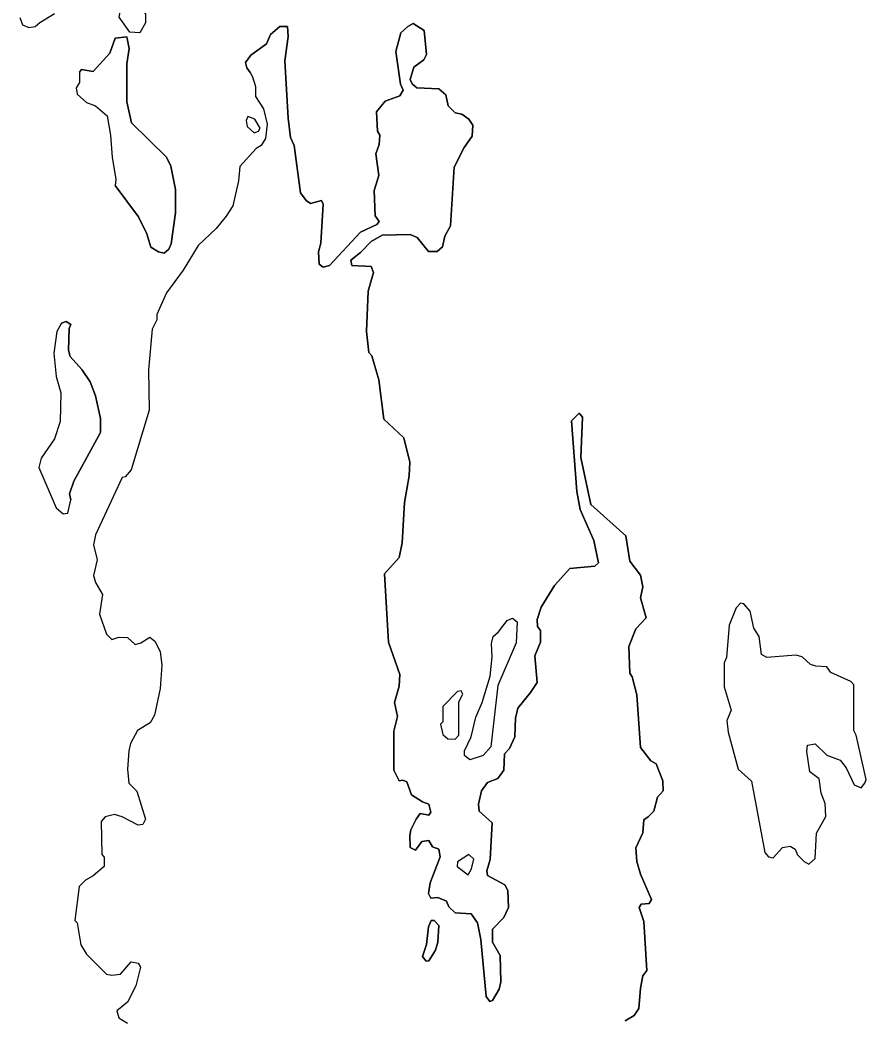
# Model space of a CAD drawing. Extents: x 642515 to 647219, y 6080136 to 6084356.
# Drawn here: x 645155.95 to 645170.43, y 6080940.88 to 6080957.99 of the extents above; entities that cross this region are included whole.
import ezdxf

# ---------------------------------------------------------------- set-up
doc = ezdxf.new("R2010")
doc.units = 0
doc.layers.add('Level 63', color=7, linetype='Continuous')

msp = doc.modelspace()

# ---------------------------------------------------------------- linework, layer by layer
at = {"layer": 'Level 63'}
for points in [[(645157.83, 6080957.78), (645157.65, 6080958.04), (645157.67, 6080958.15), (645157.73, 6080958.2), (645158.04, 6080958.18), (645158.1, 6080958.09), (645158.1, 6080957.94), (645158, 6080957.77), (645157.83, 6080957.78)], [(645155.95, 6080958.03), (645155.99, 6080957.91), (645156.1, 6080957.86), (645156.21, 6080957.88), (645156.29, 6080957.95), (645156.54, 6080958.1)], [(645155.95, 6080958.03), (645155.99, 6080957.91), (645156.1, 6080957.86), (645156.21, 6080957.88), (645156.29, 6080957.95), (645156.54, 6080958.1)], [(645159.89, 6080957.09), (645159.83, 6080957.17), (645159.81, 6080957.26), (645159.9, 6080957.39), (645160.17, 6080957.58), (645160.24, 6080957.74), (645160.4, 6080957.88), (645160.53, 6080957.88), (645160.54, 6080957.71), (645160.48, 6080957.29), (645160.54, 6080956.31), (645160.58, 6080955.98), (645160.64, 6080955.84), (645160.75, 6080955.03), (645160.85, 6080954.9), (645160.92, 6080954.85), (645161.11, 6080954.9), (645161.14, 6080954.84), (645161.1, 6080954.17), (645161.06, 6080954.02), (645161.07, 6080953.81), (645161.14, 6080953.76), (645161.25, 6080953.79), (645161.78, 6080954.36), (645162.06, 6080954.49), (645162.1, 6080954.54), (645162.03, 6080954.64), (645162.01, 6080955.07), (645162.09, 6080955.33), (645162.04, 6080955.7), (645162.1, 6080955.86), (645162.11, 6080956.02), (645162.07, 6080956.09), (645162.05, 6080956.42), (645162.2, 6080956.6), (645162.45, 6080956.69), (645162.51, 6080956.79), (645162.46, 6080956.89), (645162.38, 6080957.45), (645162.47, 6080957.77), (645162.59, 6080957.88), (645162.68, 6080957.93)], [(645162.44, 6080944.97), (645162.35, 6080945.15), (645162.35, 6080945.82), (645162.41, 6080946.07), (645162.36, 6080946.31), (645162.44, 6080946.59), (645162.45, 6080946.79), (645162.26, 6080947.34), (645162.19, 6080948.51), (645162.44, 6080948.79), (645162.49, 6080949.04), (645162.53, 6080949.73), (645162.61, 6080950.19), (645162.62, 6080950.42), (645162.52, 6080950.84), (645162.18, 6080951.16), (645162.09, 6080951.83), (645161.97, 6080952.24), (645161.92, 6080952.3), (645161.88, 6080952.66), (645161.91, 6080953.35), (645162, 6080953.67), (645161.96, 6080953.77), (645161.63, 6080953.79), (645161.61, 6080953.88), (645161.78, 6080954.01), (645161.96, 6080954.2), (645162.15, 6080954.31), (645162.63, 6080954.32), (645162.75, 6080954.27), (645162.94, 6080954.03), (645163.09, 6080954.03), (645163.18, 6080954.11), (645163.22, 6080954.29), (645163.32, 6080954.47), (645163.38, 6080955.47), (645163.55, 6080955.81), (645163.69, 6080956), (645163.7, 6080956.19), (645163.63, 6080956.29), (645163.51, 6080956.38), (645163.4, 6080956.4), (645163.28, 6080956.52), (645163.24, 6080956.71), (645163.12, 6080956.81), (645162.74, 6080956.83), (645162.66, 6080956.9), (645162.63, 6080956.97), (645162.69, 6080957.18), (645162.86, 6080957.31), (645162.91, 6080957.4), (645162.87, 6080957.81), (645162.68, 6080957.93), (645162.59, 6080957.88), (645162.47, 6080957.77), (645162.38, 6080957.45), (645162.46, 6080956.89), (645162.51, 6080956.79), (645162.45, 6080956.69), (645162.2, 6080956.6), (645162.05, 6080956.42), (645162.07, 6080956.09), (645162.11, 6080956.02), (645162.1, 6080955.86), (645162.04, 6080955.7), (645162.09, 6080955.33), (645162.01, 6080955.07), (645162.03, 6080954.64), (645162.1, 6080954.54), (645162.06, 6080954.49), (645161.78, 6080954.36), (645161.25, 6080953.79), (645161.14, 6080953.76), (645161.07, 6080953.81), (645161.06, 6080954.02), (645161.1, 6080954.17), (645161.14, 6080954.84), (645161.11, 6080954.9), (645160.92, 6080954.85), (645160.85, 6080954.9), (645160.75, 6080955.03), (645160.64, 6080955.84), (645160.58, 6080955.98), (645160.54, 6080956.31), (645160.48, 6080957.29), (645160.54, 6080957.71), (645160.53, 6080957.88), (645160.4, 6080957.88), (645160.24, 6080957.74), (645160.17, 6080957.58), (645159.9, 6080957.39), (645159.81, 6080957.26), (645159.83, 6080957.17), (645159.89, 6080957.09), (645159.93, 6080957.02), (645159.98, 6080956.85), (645159.98, 6080956.68), (645160.12, 6080956.47), (645160.18, 6080956.21), (645160.15, 6080955.96), (645160.08, 6080955.84)], [(645162.68, 6080957.93), (645162.87, 6080957.81), (645162.91, 6080957.4), (645162.86, 6080957.31), (645162.69, 6080957.18), (645162.63, 6080956.97), (645162.66, 6080956.9), (645162.74, 6080956.83), (645163.12, 6080956.81), (645163.24, 6080956.71), (645163.28, 6080956.52), (645163.4, 6080956.4), (645163.51, 6080956.38), (645163.63, 6080956.29), (645163.7, 6080956.19), (645163.69, 6080956), (645163.55, 6080955.81), (645163.38, 6080955.47), (645163.32, 6080954.47), (645163.22, 6080954.29), (645163.18, 6080954.11), (645163.09, 6080954.03), (645162.94, 6080954.03), (645162.75, 6080954.27), (645162.63, 6080954.32), (645162.15, 6080954.31), (645161.96, 6080954.2), (645161.78, 6080954.01), (645161.61, 6080953.88), (645161.63, 6080953.79), (645161.96, 6080953.77), (645162, 6080953.67), (645161.91, 6080953.35), (645161.88, 6080952.66), (645161.92, 6080952.3), (645161.97, 6080952.24), (645162.09, 6080951.83)], [(645157.59, 6080955.26), (645157.58, 6080955.16), (645157.98, 6080954.62), (645158.12, 6080954.33), (645158.19, 6080954.1), (645158.32, 6080954.02), (645158.42, 6080954), (645158.5, 6080954.07), (645158.54, 6080954.16), (645158.61, 6080954.69), (645158.61, 6080955.09), (645158.53, 6080955.49), (645158.46, 6080955.64), (645157.86, 6080956.23), (645157.78, 6080956.59), (645157.78, 6080957.24), (645157.82, 6080957.5), (645157.78, 6080957.7), (645157.58, 6080957.68), (645157.49, 6080957.42), (645157.2, 6080957.11), (645157, 6080957.14), (645156.97, 6080957.1), (645156.97, 6080956.92), (645156.91, 6080956.83), (645156.93, 6080956.72), (645157.09, 6080956.58), (645157.24, 6080956.52), (645157.44, 6080956.35), (645157.5, 6080956.02), (645157.53, 6080955.64), (645157.59, 6080955.26)], [(645156.97, 6080957.1), (645157, 6080957.14), (645157.2, 6080957.11), (645157.49, 6080957.42), (645157.58, 6080957.68), (645157.78, 6080957.7)], [(645157.78, 6080957.7), (645157.82, 6080957.5), (645157.78, 6080957.24), (645157.78, 6080956.59), (645157.86, 6080956.23), (645158.46, 6080955.64), (645158.53, 6080955.49), (645158.61, 6080955.09), (645158.61, 6080954.69), (645158.54, 6080954.16), (645158.5, 6080954.07), (645158.42, 6080954), (645158.32, 6080954.02), (645158.19, 6080954.1), (645158.12, 6080954.33), (645157.98, 6080954.62), (645157.58, 6080955.16)], [(645156.97, 6080957.1), (645156.97, 6080956.92), (645156.91, 6080956.83), (645156.93, 6080956.72), (645157.09, 6080956.58), (645157.24, 6080956.52), (645157.44, 6080956.35), (645157.5, 6080956.02), (645157.53, 6080955.64), (645157.59, 6080955.26), (645157.58, 6080955.16)], [(645159.89, 6080957.09), (645159.93, 6080957.02), (645159.98, 6080956.85), (645159.98, 6080956.68), (645160.12, 6080956.47), (645160.18, 6080956.21), (645160.15, 6080955.96), (645160.08, 6080955.84), (645159.99, 6080955.79), (645159.71, 6080955.48), (645159.69, 6080955.24), (645159.59, 6080954.81), (645159.48, 6080954.63), (645159.31, 6080954.42), (645159, 6080954.13), (645158.74, 6080953.71), (645158.46, 6080953.32), (645158.29, 6080952.95), (645158.29, 6080952.86), (645158.21, 6080952.7), (645158.15, 6080952), (645158.16, 6080951.31), (645157.85, 6080950.29), (645157.75, 6080950.17), (645157.7, 6080950.16)], [(645159.85, 6080956.34), (645159.82, 6080956.27), (645159.84, 6080956.17), (645159.96, 6080956.06), (645160.03, 6080956.09), (645160.06, 6080956.14), (645159.97, 6080956.29), (645159.85, 6080956.34)], [(645160.08, 6080955.84), (645159.99, 6080955.79), (645159.71, 6080955.48), (645159.69, 6080955.24), (645159.59, 6080954.81), (645159.48, 6080954.63), (645159.31, 6080954.42), (645159, 6080954.13), (645158.74, 6080953.71), (645158.46, 6080953.32), (645158.29, 6080952.95), (645158.29, 6080952.86), (645158.21, 6080952.7), (645158.15, 6080952), (645158.16, 6080951.31), (645157.85, 6080950.29), (645157.75, 6080950.17), (645157.7, 6080950.16), (645157.24, 6080949.18), (645157.21, 6080949.01), (645157.27, 6080948.75), (645157.21, 6080948.48), (645157.24, 6080948.36), (645157.36, 6080948.16), (645157.31, 6080947.82), (645157.43, 6080947.48), (645157.52, 6080947.39), (645157.64, 6080947.43), (645157.79, 6080947.42), (645157.92, 6080947.3), (645158.02, 6080947.33), (645158.17, 6080947.43), (645158.26, 6080947.36), (645158.35, 6080947.18), (645158.38, 6080946.95), (645158.35, 6080946.55), (645158.25, 6080946.09), (645158.18, 6080945.96), (645157.96, 6080945.83), (645157.84, 6080945.61), (645157.81, 6080945.48), (645157.79, 6080945.17), (645157.81, 6080944.93), (645157.95, 6080944.79), (645158.1, 6080944.31), (645158.05, 6080944.22), (645157.97, 6080944.21), (645157.7, 6080944.35), (645157.57, 6080944.39), (645157.41, 6080944.35), (645157.34, 6080944.27), (645157.35, 6080943.71), (645157.39, 6080943.66), (645157.39, 6080943.5), (645157.2, 6080943.34), (645157.07, 6080943.27), (645156.96, 6080943.16), (645156.89, 6080942.58), (645156.93, 6080942.54), (645156.99, 6080942.16), (645157.09, 6080942), (645157.43, 6080941.66), (645157.52, 6080941.64), (645157.67, 6080941.66), (645157.85, 6080941.87), (645157.97, 6080941.85), (645158.01, 6080941.78), (645157.93, 6080941.46), (645157.79, 6080941.18), (645157.61, 6080941.03), (645157.64, 6080940.91), (645157.79, 6080940.82)], [(645156.82, 6080952.78), (645156.74, 6080952.83), (645156.66, 6080952.8), (645156.58, 6080952.66), (645156.53, 6080952.29), (645156.57, 6080951.89), (645156.65, 6080951.61), (645156.64, 6080951.12), (645156.54, 6080950.82), (645156.31, 6080950.49), (645156.27, 6080950.33), (645156.57, 6080949.64), (645156.69, 6080949.54), (645156.77, 6080949.55), (645156.82, 6080949.78), (645156.8, 6080949.88), (645156.87, 6080950.1), (645157.33, 6080950.93), (645157.33, 6080951.17), (645157.24, 6080951.56), (645157.15, 6080951.8), (645157.01, 6080952.01), (645156.81, 6080952.23), (645156.78, 6080952.34), (645156.79, 6080952.71), (645156.82, 6080952.78)], [(645156.66, 6080952.8), (645156.58, 6080952.66), (645156.53, 6080952.29), (645156.57, 6080951.89), (645156.65, 6080951.61), (645156.64, 6080951.12), (645156.54, 6080950.82), (645156.31, 6080950.49), (645156.27, 6080950.33), (645156.57, 6080949.64), (645156.69, 6080949.54), (645156.77, 6080949.55), (645156.82, 6080949.78)], [(645156.66, 6080952.8), (645156.74, 6080952.83), (645156.82, 6080952.78)], [(645156.82, 6080952.78), (645156.79, 6080952.71), (645156.78, 6080952.34), (645156.81, 6080952.23), (645157.01, 6080952.01), (645157.15, 6080951.8), (645157.24, 6080951.56), (645157.33, 6080951.17), (645157.33, 6080950.93), (645156.87, 6080950.1), (645156.8, 6080949.88), (645156.82, 6080949.78)], [(645162.09, 6080951.83), (645162.18, 6080951.16), (645162.52, 6080950.84), (645162.62, 6080950.42), (645162.61, 6080950.19), (645162.53, 6080949.73), (645162.49, 6080949.04), (645162.44, 6080948.79), (645162.19, 6080948.51), (645162.26, 6080947.34), (645162.45, 6080946.79), (645162.44, 6080946.59), (645162.36, 6080946.31), (645162.41, 6080946.07), (645162.35, 6080945.82), (645162.35, 6080945.15), (645162.44, 6080944.97), (645162.5, 6080944.98), (645162.57, 6080944.95), (645162.65, 6080944.73), (645162.84, 6080944.61), (645162.95, 6080944.57), (645162.98, 6080944.43), (645162.95, 6080944.38), (645162.8, 6080944.41), (645162.73, 6080944.31), (645162.64, 6080944.13), (645162.62, 6080944.03), (645162.63, 6080943.83), (645162.72, 6080943.78), (645162.83, 6080943.93), (645162.95, 6080943.95), (645163.01, 6080943.84), (645163.12, 6080943.8), (645163.14, 6080943.67), (645162.97, 6080943.22), (645162.94, 6080943.04), (645162.98, 6080942.96), (645163.1, 6080942.97), (645163.25, 6080942.91), (645163.29, 6080942.81), (645163.4, 6080942.71), (645163.67, 6080942.69), (645163.78, 6080942.54), (645163.84, 6080942.25), (645163.93, 6080941.28), (645163.99, 6080941.19), (645164.04, 6080941.21), (645164.15, 6080941.4), (645164.18, 6080941.53), (645164.17, 6080941.98), (645164.04, 6080942.21), (645164.04, 6080942.43), (645164.23, 6080942.63), (645164.31, 6080942.8), (645164.3, 6080943.09), (645164.25, 6080943.19), (645163.95, 6080943.35), (645163.94, 6080943.43), (645164, 6080943.62), (645164.03, 6080944.25), (645163.81, 6080944.45), (645163.8, 6080944.57), (645163.85, 6080944.8), (645163.95, 6080944.94), (645164.13, 6080945.01), (645164.23, 6080945.15), (645164.24, 6080945.43), (645164.33, 6080945.52), (645164.42, 6080945.72), (645164.43, 6080946.04), (645164.47, 6080946.21), (645164.69, 6080946.48), (645164.8, 6080946.65), (645164.76, 6080947.11), (645164.86, 6080947.34), (645164.86, 6080947.54), (645164.81, 6080947.61), (645164.8, 6080947.73), (645164.87, 6080947.94), (645165.1, 6080948.31), (645165.36, 6080948.6), (645165.79, 6080948.64), (645165.85, 6080948.7), (645165.77, 6080949.08), (645165.54, 6080949.61), (645165.48, 6080949.92), (645165.39, 6080951.13), (645165.52, 6080951.26), (645165.58, 6080951.19), (645165.55, 6080950.5), (645165.72, 6080949.7), (645166.32, 6080949.16), (645166.39, 6080948.73), (645166.57, 6080948.49), (645166.61, 6080948.29), (645166.57, 6080948.1), (645166.67, 6080947.76), (645166.49, 6080947.57), (645166.37, 6080947.27), (645166.39, 6080946.81)], [(645166.76, 6080942.94), (645166.57, 6080943.37), (645166.51, 6080943.59), (645166.49, 6080943.82), (645166.61, 6080944.08), (645166.63, 6080944.3), (645166.7, 6080944.35), (645166.8, 6080944.45), (645166.86, 6080944.69), (645166.96, 6080944.8), (645166.95, 6080944.97), (645166.84, 6080945.26), (645166.75, 6080945.31), (645166.57, 6080945.54), (645166.51, 6080946.44), (645166.43, 6080946.75), (645166.39, 6080946.81), (645166.37, 6080947.27), (645166.49, 6080947.57), (645166.67, 6080947.76), (645166.57, 6080948.1), (645166.61, 6080948.29), (645166.57, 6080948.49), (645166.39, 6080948.73), (645166.32, 6080949.16), (645165.72, 6080949.7), (645165.55, 6080950.5), (645165.58, 6080951.19), (645165.52, 6080951.26), (645165.39, 6080951.13), (645165.48, 6080949.92), (645165.54, 6080949.61), (645165.77, 6080949.08), (645165.85, 6080948.7), (645165.79, 6080948.64), (645165.36, 6080948.6), (645165.1, 6080948.31), (645164.87, 6080947.94), (645164.8, 6080947.73), (645164.81, 6080947.61), (645164.86, 6080947.54), (645164.86, 6080947.34), (645164.76, 6080947.11), (645164.8, 6080946.65), (645164.69, 6080946.48), (645164.47, 6080946.21), (645164.43, 6080946.04), (645164.42, 6080945.72), (645164.33, 6080945.52), (645164.24, 6080945.43), (645164.23, 6080945.15), (645164.13, 6080945.01), (645163.95, 6080944.94), (645163.85, 6080944.8), (645163.8, 6080944.57), (645163.81, 6080944.45), (645164.03, 6080944.25), (645164, 6080943.62), (645163.94, 6080943.43), (645163.95, 6080943.35), (645164.25, 6080943.19), (645164.3, 6080943.09), (645164.31, 6080942.8), (645164.23, 6080942.63), (645164.04, 6080942.43), (645164.04, 6080942.21), (645164.17, 6080941.98), (645164.18, 6080941.53), (645164.15, 6080941.4), (645164.04, 6080941.21), (645163.99, 6080941.19), (645163.93, 6080941.28), (645163.84, 6080942.25), (645163.78, 6080942.54), (645163.67, 6080942.69), (645163.4, 6080942.71), (645163.29, 6080942.81), (645163.25, 6080942.91), (645163.1, 6080942.97), (645162.98, 6080942.96), (645162.94, 6080943.04), (645162.97, 6080943.22), (645163.14, 6080943.67), (645163.12, 6080943.8), (645163.01, 6080943.84), (645162.95, 6080943.95), (645162.83, 6080943.93), (645162.72, 6080943.78), (645162.63, 6080943.83), (645162.62, 6080944.03), (645162.64, 6080944.13), (645162.73, 6080944.31), (645162.8, 6080944.41), (645162.95, 6080944.38), (645162.98, 6080944.43), (645162.95, 6080944.57), (645162.84, 6080944.61), (645162.65, 6080944.73), (645162.57, 6080944.95), (645162.5, 6080944.98), (645162.44, 6080944.97)], [(645157.7, 6080950.16), (645157.24, 6080949.18), (645157.21, 6080949.01), (645157.27, 6080948.75), (645157.21, 6080948.48), (645157.24, 6080948.36), (645157.36, 6080948.16), (645157.31, 6080947.82), (645157.43, 6080947.48), (645157.52, 6080947.39), (645157.64, 6080947.43), (645157.79, 6080947.42), (645157.92, 6080947.3), (645158.02, 6080947.33), (645158.17, 6080947.43), (645158.26, 6080947.36), (645158.35, 6080947.18), (645158.38, 6080946.95), (645158.35, 6080946.55), (645158.25, 6080946.09), (645158.18, 6080945.96), (645157.96, 6080945.83), (645157.84, 6080945.61), (645157.81, 6080945.48), (645157.79, 6080945.17), (645157.81, 6080944.93), (645157.95, 6080944.79), (645158.1, 6080944.31), (645158.05, 6080944.22), (645157.97, 6080944.21), (645157.7, 6080944.35), (645157.57, 6080944.39), (645157.41, 6080944.35), (645157.34, 6080944.27), (645157.35, 6080943.71), (645157.39, 6080943.66), (645157.39, 6080943.5), (645157.2, 6080943.34), (645157.07, 6080943.27), (645156.96, 6080943.16), (645156.89, 6080942.58), (645156.93, 6080942.54), (645156.99, 6080942.16), (645157.09, 6080942), (645157.43, 6080941.66), (645157.52, 6080941.64), (645157.67, 6080941.66), (645157.85, 6080941.87), (645157.97, 6080941.85), (645158.01, 6080941.78), (645157.93, 6080941.46), (645157.79, 6080941.18), (645157.61, 6080941.03), (645157.64, 6080940.91), (645157.79, 6080940.82)], [(645168.34, 6080948), (645168.28, 6080948.01), (645168.21, 6080947.93), (645168.09, 6080947.63), (645168.04, 6080947.08), (645168, 6080946.99), (645168, 6080946.58), (645168.12, 6080946.18), (645168.05, 6080946), (645168.07, 6080945.8), (645168.24, 6080945.17), (645168.47, 6080944.96), (645168.7, 6080943.74), (645168.76, 6080943.67), (645168.84, 6080943.65), (645169, 6080943.83), (645169.13, 6080943.85), (645169.22, 6080943.8), (645169.26, 6080943.7), (645169.37, 6080943.59), (645169.45, 6080943.54), (645169.56, 6080943.64), (645169.58, 6080944.07), (645169.74, 6080944.36), (645169.73, 6080944.58), (645169.66, 6080944.76), (645169.63, 6080945), (645169.47, 6080945.12), (645169.42, 6080945.47), (645169.43, 6080945.58), (645169.56, 6080945.6), (645169.76, 6080945.41), (645169.99, 6080945.32), (645170.09, 6080945.19), (645170.23, 6080944.9), (645170.35, 6080944.85), (645170.41, 6080944.93), (645170.43, 6080944.99), (645170.26, 6080945.75), (645170.22, 6080945.83), (645170.22, 6080946.61), (645170.17, 6080946.67), (645169.83, 6080946.82), (645169.76, 6080946.92), (645169.57, 6080946.93), (645169.48, 6080946.96), (645169.34, 6080947.09), (645169.23, 6080947.12), (645168.73, 6080947.08), (645168.64, 6080947.13), (645168.6, 6080947.44), (645168.51, 6080947.58), (645168.45, 6080947.87), (645168.34, 6080948)], [(645168.45, 6080947.87), (645168.34, 6080948), (645168.28, 6080948.01), (645168.21, 6080947.93), (645168.09, 6080947.63), (645168.04, 6080947.08), (645168, 6080946.99), (645168, 6080946.58), (645168.12, 6080946.18), (645168.05, 6080946), (645168.07, 6080945.8), (645168.24, 6080945.17), (645168.47, 6080944.96), (645168.7, 6080943.74), (645168.76, 6080943.67), (645168.84, 6080943.65), (645169, 6080943.83), (645169.13, 6080943.85), (645169.22, 6080943.8), (645169.26, 6080943.7), (645169.37, 6080943.59), (645169.45, 6080943.54), (645169.56, 6080943.64), (645169.58, 6080944.07), (645169.74, 6080944.36), (645169.73, 6080944.58), (645169.66, 6080944.76), (645169.63, 6080945), (645169.47, 6080945.12), (645169.42, 6080945.47), (645169.43, 6080945.58), (645169.56, 6080945.6), (645169.76, 6080945.41), (645169.99, 6080945.32), (645170.09, 6080945.19), (645170.23, 6080944.9), (645170.35, 6080944.85), (645170.41, 6080944.93), (645170.43, 6080944.99), (645170.26, 6080945.75), (645170.22, 6080945.83), (645170.22, 6080946.61), (645170.17, 6080946.67), (645169.83, 6080946.82), (645169.76, 6080946.92), (645169.57, 6080946.93), (645169.48, 6080946.96), (645169.34, 6080947.09), (645169.23, 6080947.12), (645168.73, 6080947.08), (645168.64, 6080947.13), (645168.6, 6080947.44), (645168.51, 6080947.58), (645168.45, 6080947.87)], [(645164.14, 6080947.52), (645164.29, 6080947.71), (645164.38, 6080947.75), (645164.46, 6080947.69), (645164.44, 6080947.33), (645164.13, 6080946.6), (645164.01, 6080945.55), (645163.88, 6080945.4), (645163.65, 6080945.33), (645163.56, 6080945.4), (645163.56, 6080945.48), (645163.67, 6080945.72), (645163.75, 6080946.06), (645163.86, 6080946.31), (645164, 6080946.76), (645164.03, 6080947.09), (645164.02, 6080947.32), (645164.05, 6080947.44), (645164.14, 6080947.52)], [(645166.39, 6080946.81), (645166.43, 6080946.75), (645166.51, 6080946.44), (645166.57, 6080945.54), (645166.75, 6080945.31), (645166.84, 6080945.26), (645166.95, 6080944.97), (645166.96, 6080944.8), (645166.86, 6080944.69), (645166.8, 6080944.45), (645166.7, 6080944.35), (645166.63, 6080944.3), (645166.61, 6080944.08), (645166.49, 6080943.82), (645166.51, 6080943.59), (645166.57, 6080943.37), (645166.76, 6080942.94), (645166.72, 6080942.87), (645166.58, 6080942.86), (645166.55, 6080942.8), (645166.63, 6080942.56), (645166.68, 6080941.72), (645166.61, 6080941.63), (645166.57, 6080941.42), (645166.54, 6080941.07), (645166.46, 6080940.95), (645166.31, 6080940.86)], [(645163.5, 6080946.51), (645163.44, 6080946.5), (645163.19, 6080946.24), (645163.19, 6080945.98), (645163.15, 6080945.94), (645163.19, 6080945.76), (645163.27, 6080945.69), (645163.4, 6080945.68), (645163.46, 6080945.75), (645163.46, 6080946.32), (645163.53, 6080946.45), (645163.5, 6080946.51)], [(645163.63, 6080943.71), (645163.44, 6080943.58), (645163.43, 6080943.5), (645163.62, 6080943.36), (645163.68, 6080943.46), (645163.72, 6080943.63), (645163.63, 6080943.71)], [(645166.31, 6080940.86), (645166.46, 6080940.95), (645166.54, 6080941.07), (645166.57, 6080941.42), (645166.61, 6080941.63), (645166.68, 6080941.72), (645166.63, 6080942.56), (645166.55, 6080942.8), (645166.58, 6080942.86), (645166.72, 6080942.87), (645166.76, 6080942.94)], [(645163.04, 6080942.58), (645162.99, 6080942.58), (645162.94, 6080942.47), (645162.91, 6080942.17), (645162.84, 6080941.96), (645162.9, 6080941.88), (645162.95, 6080941.89), (645163.06, 6080942.07), (645163.1, 6080942.21), (645163.12, 6080942.49), (645163.04, 6080942.58)], [(645163.04, 6080942.58), (645163.12, 6080942.49), (645163.1, 6080942.21), (645163.06, 6080942.07), (645162.95, 6080941.89), (645162.9, 6080941.88), (645162.84, 6080941.96), (645162.91, 6080942.17), (645162.94, 6080942.47), (645162.99, 6080942.58), (645163.04, 6080942.58)]]:
    msp.add_lwpolyline(points, dxfattribs=at)

doc.saveas('drawing.dxf')
